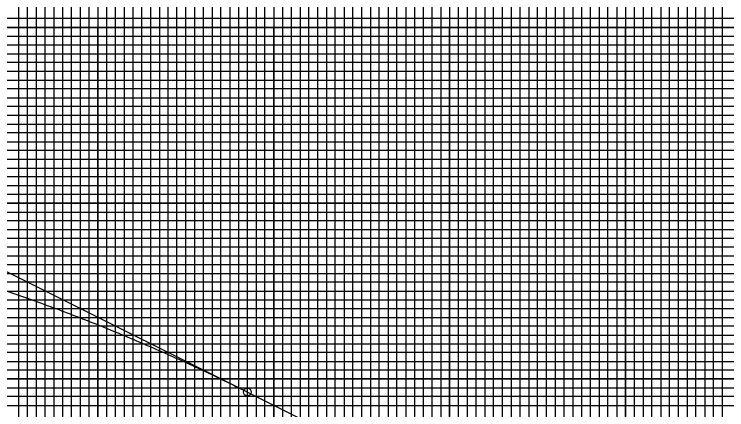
# Model space of a CAD drawing. Extents: x 2345490 to 2436403, y 465165 to 573888.
# Drawn here: x 2413947.8 to 2414352.8, y 545188 to 545413 of the extents above; entities that cross this region are included whole.
import ezdxf

# ---------------------------------------------------------------- set-up
doc = ezdxf.new("R2010")
doc.units = 0
for name, color, linetype in [('Old_Level_2', 7, 'Continuous'), ('Old_Level_41', 7, 'Continuous'), ('Old_Level_42', 7, 'Continuous'), ('Old_Level_43', 7, 'Continuous'), ('Old_Level_57', 7, 'Continuous')]:
    doc.layers.add(name, color=color, linetype=linetype)

msp = doc.modelspace()

# ---------------------------------------------------------------- linework, layer by layer
at = {"layer": 'Old_Level_2'}
for q in [(2413757.785, 545359.3), (2414135.325, 545170.638)]:
    msp.add_line((2414080.325, 545198.12225), q, dxfattribs=at)
msp.add_circle((2414080.325, 545198.12225), 2.25, dxfattribs=at)
msp.add_spline([(2413430.325, 545276.1545), (2413443.325, 545279.43075), (2413456.325, 545282.5095), (2413469.325, 545285.391), (2413482.325, 545288.075), (2413495.325, 545290.5615), (2413508.325, 545292.85075), (2413521.325, 545294.9425), (2413534.325, 545296.83675), (2413547.325, 545298.53375), (2413560.325, 545300.033), (2413573.325, 545301.335), (2413586.325, 545302.43975), (2413599.325, 545303.347), (2413612.325, 545304.05675), (2413625.325, 545304.569), (2413638.325, 545304.884), (2413651.325, 545305.00125), (2413664.325, 545304.9215), (2413677.325, 545304.644), (2413690.325, 545304.16925), (2413703.325, 545303.497), (2413716.325, 545302.62725), (2413729.325, 545301.56025), (2413742.325, 545300.29575), (2413755.325, 545298.83375), (2413768.325, 545297.1745), (2413781.325, 545295.31775), (2413794.325, 545293.2635), (2413807.325, 545291.01175), (2413820.325, 545288.56275), (2413833.325, 545285.91625), (2413846.325, 545283.0725), (2413859.325, 545280.031), (2413872.325, 545276.79225), (2413885.325, 545273.35625), (2413898.325, 545269.7225), (2413911.325, 545265.8915), (2413924.325, 545261.863), (2413937.325, 545257.637), (2413950.325, 545253.21375), (2413963.325, 545248.593), (2413976.325, 545243.775), (2413989.325, 545238.75925), (2414002.325, 545233.54625), (2414015.325, 545228.13575), (2414028.325, 545222.528), (2414041.325, 545216.72275), (2414054.325, 545210.72), (2414067.325, 545204.51975), (2414080.325, 545198.12225)], degree=3, dxfattribs=at)
at = {"layer": 'Old_Level_41'}
for points in [[(2413970.325, 545880.52975), (2413970.325, 544855.52975), (2414020.325, 544855.52975), (2414020.325, 545880.52975)], [(2413995.325, 545880.52975), (2413995.325, 544855.52975), (2414045.325, 544855.52975), (2414045.325, 545880.52975)], [(2414070.325, 545880.52975), (2414070.325, 544855.52975), (2414120.325, 544855.52975), (2414120.325, 545880.52975)], [(2414095.325, 545880.52975), (2414095.325, 544855.52975), (2414145.325, 544855.52975), (2414145.325, 545880.52975)], [(2414170.325, 545880.52975), (2414170.325, 544855.52975), (2414220.325, 544855.52975), (2414220.325, 545880.52975)], [(2414195.325, 545880.52975), (2414195.325, 544855.52975), (2414245.325, 544855.52975), (2414245.325, 545880.52975)], [(2414270.325, 545880.52975), (2414270.325, 544855.52975), (2414320.325, 544855.52975), (2414320.325, 545880.52975)], [(2414295.325, 545880.52975), (2414295.325, 544855.52975), (2414345.325, 544855.52975), (2414345.325, 545880.52975)], [(2415145.325, 545380.52975), (2413645.325, 545380.52975), (2413645.325, 545330.52975), (2415145.325, 545330.52975)], [(2415145.325, 545280.52975), (2413645.325, 545280.52975), (2413645.325, 545230.52975), (2415145.325, 545230.52975)], [(2415145.325, 545205.52975), (2413645.325, 545205.52975), (2413645.325, 545255.52975), (2415145.325, 545255.52975)]]:
    msp.add_lwpolyline(points, dxfattribs=at)
at = {"layer": 'Old_Level_42'}
for points in [[(2415145.325, 545405.52975), (2413645.325, 545405.52975), (2413645.325, 545455.52975), (2415145.325, 545455.52975)], [(2415145.325, 545305.52975), (2413645.325, 545305.52975), (2413645.325, 545355.52975), (2415145.325, 545355.52975)]]:
    msp.add_lwpolyline(points, dxfattribs=at)
at = {"layer": 'Old_Level_43'}
for points in [[(2413950.325, 545880.52975), (2413950.325, 544855.52975), (2413955.325, 544855.52975), (2413955.325, 545880.52975)], [(2413960.325, 545880.52975), (2413960.325, 544855.52975), (2413965.325, 544855.52975), (2413965.325, 545880.52975)], [(2413975.325, 545880.52975), (2413975.325, 544855.52975), (2413980.325, 544855.52975), (2413980.325, 545880.52975)], [(2413985.325, 545880.52975), (2413985.325, 544855.52975), (2413990.325, 544855.52975), (2413990.325, 545880.52975)], [(2414000.325, 545880.52975), (2414000.325, 544855.52975), (2414005.325, 544855.52975), (2414005.325, 545880.52975)], [(2414010.325, 545880.52975), (2414010.325, 544855.52975), (2414015.325, 544855.52975), (2414015.325, 545880.52975)], [(2414025.325, 545880.52975), (2414025.325, 544855.52975), (2414040.325, 544855.52975), (2414040.325, 545880.52975)], [(2414030.325, 545880.52975), (2414030.325, 544855.52975), (2414035.325, 544855.52975), (2414035.325, 545880.52975)], [(2414030.325, 545879.92975), (2414030.325, 544855.52975), (2414035.325, 544855.52975), (2414035.325, 545879.92975)], [(2414050.325, 545880.52975), (2414050.325, 544855.52975), (2414055.325, 544855.52975), (2414055.325, 545880.52975)], [(2414060.325, 545880.52975), (2414060.325, 544855.52975), (2414065.325, 544855.52975), (2414065.325, 545880.52975)], [(2414075.325, 545880.52975), (2414075.325, 544855.52975), (2414080.325, 544855.52975), (2414080.325, 545880.52975)], [(2414085.325, 545880.52975), (2414085.325, 544855.52975), (2414090.325, 544855.52975), (2414090.325, 545880.52975)], [(2414100.325, 545880.52975), (2414100.325, 544855.52975), (2414105.325, 544855.52975), (2414105.325, 545880.52975)], [(2414110.325, 545880.52975), (2414110.325, 544855.52975), (2414115.325, 544855.52975), (2414115.325, 545880.52975)], [(2414125.325, 545880.52975), (2414125.325, 544855.52975), (2414130.325, 544855.52975), (2414130.325, 545880.52975)], [(2414135.325, 545880.52975), (2414135.325, 544855.52975), (2414140.325, 544855.52975), (2414140.325, 545880.52975)], [(2414150.325, 545880.52975), (2414150.325, 544855.52975), (2414155.325, 544855.52975), (2414155.325, 545880.52975)], [(2414160.325, 545880.52975), (2414160.325, 544855.52975), (2414165.325, 544855.52975), (2414165.325, 545880.52975)], [(2414175.325, 545880.52975), (2414175.325, 544855.52975)], [(2414180.325, 545880.52975), (2414180.325, 544855.52975), (2414185.325, 544855.52975), (2414185.325, 545880.52975), (2414190.325, 545880.52975), (2414190.325, 544855.52975), (2414200.325, 544855.52975), (2414200.325, 545880.52975), (2414205.325, 545880.52975), (2414205.325, 544855.52975), (2414210.325, 544855.52975), (2414210.325, 545880.52975), (2414215.325, 545880.52975), (2414215.325, 544855.52975)], [(2414225.325, 544855.52975), (2414225.325, 545880.52975)], [(2414230.325, 545880.52975), (2414230.325, 544855.52975), (2414235.325, 544855.52975), (2414235.325, 545880.52975)], [(2414240.325, 545880.52975), (2414240.325, 544855.52975), (2414250.325, 544855.52975), (2414250.325, 545880.52975)], [(2414255.325, 545880.52975), (2414255.325, 544855.52975), (2414255.325, 544855.52975), (2414260.325, 544855.52975), (2414260.325, 545880.52975)], [(2414265.325, 545880.52975), (2414265.325, 544855.52975), (2414275.325, 544855.52975), (2414275.325, 545880.52975)], [(2414280.325, 545880.52975), (2414280.325, 544855.52975), (2414285.325, 544855.52975), (2414285.325, 545880.52975)], [(2414290.325, 545880.52975), (2414290.325, 544855.52975), (2414300.325, 544855.52975), (2414300.325, 545880.52975)], [(2414305.325, 545880.52975), (2414305.325, 544855.52975), (2414310.325, 544855.52975), (2414310.325, 545880.52975)], [(2414315.325, 545880.52975), (2414315.325, 544855.52975), (2414325.325, 544855.52975), (2414325.325, 545880.52975)], [(2414330.325, 545880.52975), (2414330.325, 544855.52975), (2414335.325, 544855.52975), (2414335.325, 545880.52975)], [(2414340.325, 545880.52975), (2414340.325, 544855.52975), (2414350.325, 544855.52975), (2414350.325, 545880.52975)], [(2415095.325, 545410.52975), (2413695.325, 545410.52975), (2413695.325, 545400.52975), (2415095.325, 545400.52975)], [(2415095.325, 545395.52975), (2413695.325, 545395.52975), (2413695.325, 545390.52975), (2415095.325, 545390.52975)], [(2415095.325, 545385.52975), (2413695.325, 545385.52975), (2413695.325, 545375.52975), (2415095.325, 545375.52975)], [(2415095.325, 545370.52975), (2413695.325, 545370.52975), (2413695.325, 545365.52975), (2415095.325, 545365.52975)], [(2415095.325, 545360.52975), (2413695.325, 545360.52975)], [(2413695.325, 545350.52975), (2415095.325, 545350.52975)], [(2415095.325, 545345.52975), (2413695.325, 545345.52975), (2413695.325, 545340.52975), (2415095.325, 545340.52975)], [(2415095.325, 545335.52975), (2413695.325, 545335.52975), (2413695.325, 545325.52975), (2415095.325, 545325.52975)], [(2415095.325, 545320.52975), (2413695.325, 545320.52975), (2413695.325, 545315.52975), (2415095.325, 545315.52975)], [(2415095.325, 545310.52975), (2413695.325, 545310.52975), (2413695.325, 545300.52975), (2415095.325, 545300.52975)], [(2415095.325, 545295.52975), (2413695.325, 545295.52975), (2413695.325, 545290.52975), (2415095.325, 545290.52975)], [(2415095.325, 545285.52975), (2413695.325, 545285.52975), (2413695.325, 545275.52975), (2415095.325, 545275.52975)], [(2415095.325, 545270.52975), (2413695.325, 545270.52975), (2413695.325, 545265.52975), (2415095.325, 545265.52975)], [(2415095.325, 545260.52975), (2413695.325, 545260.52975), (2413695.325, 545250.52975), (2415095.325, 545250.52975)], [(2415095.325, 545245.52975), (2413695.325, 545245.52975), (2413695.325, 545240.52975), (2415095.325, 545240.52975)], [(2415095.325, 545235.52975), (2413695.325, 545235.52975), (2413695.325, 545225.52975), (2415095.325, 545225.52975)], [(2415095.325, 545220.52975), (2413695.325, 545220.52975), (2413695.325, 545215.52975), (2415095.325, 545215.52975)], [(2415095.325, 545210.52975), (2413695.325, 545210.52975), (2413695.325, 545200.52975), (2415095.325, 545200.52975)], [(2415095.325, 545195.52975), (2413695.325, 545195.52975), (2413695.325, 545190.52975), (2415095.325, 545190.52975)]]:
    msp.add_lwpolyline(points, dxfattribs=at)
at = {"layer": 'Old_Level_57'}
for p, q in [((2410845.32525, 545405.52975), (2417795.32475, 545405.52975)), ((2413995.32475, 544855.62975), (2413995.32475, 545405.62975)), ((2413995.32475, 544855.52975), (2413995.32475, 545405.52975)), ((2414095.32475, 544855.62975), (2414095.32475, 545405.62975)), ((2414095.32475, 544855.62975), (2414095.32475, 545405.62975)), ((2414095.32475, 544855.52975), (2414095.32475, 545405.52975)), ((2414195.32475, 544855.62975), (2414195.32475, 545405.62975)), ((2414195.32475, 544855.52975), (2414195.32475, 545405.52975)), ((2414295.32475, 544855.62975), (2414295.32475, 545405.62975)), ((2414295.32475, 544855.52975), (2414295.32475, 545405.52975)), ((2410845.32525, 545355.52975), (2417795.32475, 545355.52975)), ((2410845.32525, 545305.52975), (2417795.32475, 545305.52975)), ((2410845.32525, 545255.52975), (2417795.32475, 545255.52975)), ((2410845.32525, 545205.52975), (2417795.32475, 545205.52975))]:
    msp.add_line(p, q, dxfattribs=at)

doc.saveas('drawing.dxf')
